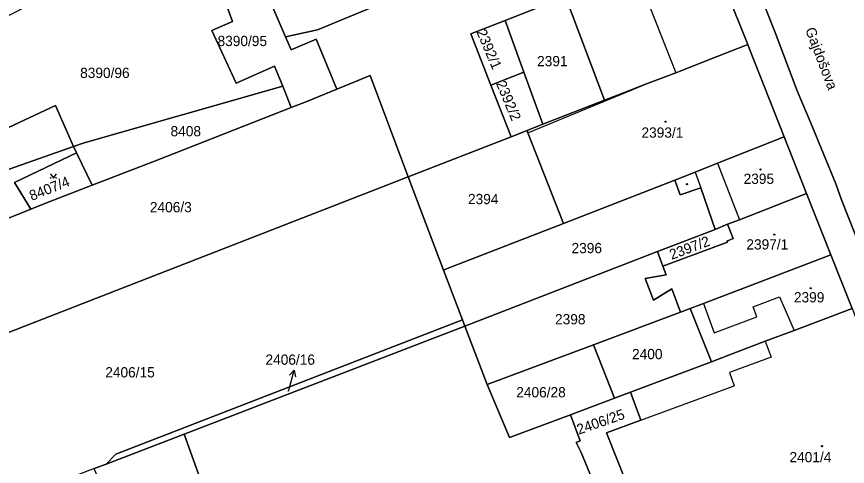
# Model space of a CAD drawing. Extents: x -596233 to -595156, y -1161235 to -1159375.
# Drawn here: x -595651.9 to -595514, y -1160392.1 to -1160317.5 of the extents above; entities that cross this region are included whole.
import ezdxf

# ---------------------------------------------------------------- set-up
doc = ezdxf.new("R2010")
doc.units = 0
for name, color, linetype in [('KN_CAR_KR', 7, 'Continuous'), ('KN_KULTURY', 7, 'Continuous'), ('KN_PARC_CIS_POM', 7, 'Continuous'), ('KN_PARC_CIS_POZ', 7, 'Continuous'), ('KN_PARC_CIS_STAV', 7, 'Continuous'), ('KN_PARC_PLOCHA', 7, 'Continuous'), ('KN_ULICE', 7, 'Continuous'), ('PARC_C_SIPKA', 7, 'Continuous'), ('parcely_l', 7, 'Continuous')]:
    doc.layers.add(name, color=color, linetype=linetype)

msp = doc.modelspace()

# ---------------------------------------------------------------- linework, layer by layer
at = {"layer": 'KN_CAR_KR'}
for points in [[(-595547.51, -1160314.19), (-595542.51, -1160326.8)], [(-595567.05, -1160336.8), (-595547.37, -1160328.67)], [(-595535.59, -1160341.82), (-595531.94, -1160351.22)], [(-595539.27, -1160343.27), (-595538.36, -1160345.87)], [(-595529.67, -1160365.64), (-595525.31, -1160363.95)], [(-595525.31, -1160363.95), (-595522.87, -1160369.54)], [(-595537.9, -1160365.09), (-595536.13, -1160369.93)], [(-595529.04, -1160367.28), (-595529.67, -1160365.64)], [(-595536.13, -1160369.93), (-595529.04, -1160367.28)], [(-595527.65, -1160371.34), (-595526.69, -1160373.99)], [(-595526.69, -1160373.99), (-595533.62, -1160376.52)], [(-595533.62, -1160376.52), (-595532.81, -1160378.71)], [(-595548.32, -1160384.42), (-595532.81, -1160378.71)]]:
    msp.add_lwpolyline(points, dxfattribs=at)
at = {"layer": 'KN_KULTURY'}
msp.add_lwpolyline([(-595646.3318, -1160343.5516), (-595645.8318, -1160344.3016), (-595645.3318, -1160343.5516)], dxfattribs=at)
for centre, radius in [((-595544.21, -1160334.93), 0.09), ((-595544.21, -1160334.93), 0.0398), ((-595528.46, -1160342.86), 0.09), ((-595528.46, -1160342.86), 0.0398), ((-595646.282, -1160344.2514), 0.05), ((-595645.3826, -1160344.2514), 0.05), ((-595540.66, -1160345.28), 0.09), ((-595540.66, -1160345.28), 0.0398), ((-595526.16, -1160353.65), 0.09), ((-595526.16, -1160353.65), 0.0398), ((-595520.12, -1160362.55), 0.09), ((-595520.12, -1160362.55), 0.0398), ((-595518.24, -1160388.73), 0.09), ((-595518.24, -1160388.73), 0.0398)]:
    msp.add_circle(centre, radius, dxfattribs=at)
at = {"layer": 'KN_PARC_PLOCHA'}
for points in [[(-595510.34, -1160359.58), (-595514.98, -1160347.86), (-595515.95, -1160345.24), (-595520.05, -1160335.27), (-595522.38, -1160329.79), (-595526.04, -1160320.13), (-595529.79, -1160310.64), (-595530.84, -1160308.18), (-595535.89, -1160295.48), (-595538.65, -1160292), (-595541.32, -1160290.37), (-595543.78, -1160289.37), (-595546.3, -1160283.31), (-595549.57, -1160251.46), (-595546.77, -1160250.95), (-595529.63, -1160280.14), (-595522.09, -1160295.05), (-595518.49, -1160303.81), (-595516.45, -1160308.75), (-595513.74, -1160315.29)], [(-595529.79, -1160310.64), (-595526.04, -1160320.13), (-595522.38, -1160329.79), (-595520.05, -1160335.27), (-595515.95, -1160345.24), (-595514.98, -1160347.86), (-595510.34, -1160359.58)], [(-595583.07, -1160311.82), (-595601.99, -1160319.7), (-595607.29, -1160320.87), (-595609.58, -1160315.63)], [(-595560.8, -1160314.17), (-595570.86, -1160318.14), (-595576.54, -1160320.38), (-595573.19, -1160328.86), (-595569.82, -1160337.41), (-595586.91, -1160344.06), (-595593.23, -1160327.26), (-595598.75, -1160329.54), (-595602.21, -1160321.26), (-595606.36, -1160323), (-595607.29, -1160320.87), (-595601.99, -1160319.7), (-595583.07, -1160311.82)], [(-595513.26, -1160365.9), (-595516.77, -1160357.02), (-595520.81, -1160346.85), (-595524.5, -1160337.45), (-595530.35, -1160322.71), (-595530.57, -1160322.14), (-595534.13, -1160313.19)], [(-595617.69, -1160404.62), (-595624.12, -1160386.72), (-595577.52, -1160368.83), (-595573.81, -1160378.49), (-595570.09, -1160387.3), (-595569.68, -1160387.15), (-595564.33, -1160385.14), (-595559.98, -1160383.51), (-595558.36, -1160387.86), (-595559.04, -1160388.12), (-595558.22, -1160389.78), (-595553.37, -1160401.58)]]:
    msp.add_lwpolyline(points, dxfattribs=at)
for points in [[(-595607.29, -1160320.87), (-595606.36, -1160323), (-595602.21, -1160321.26), (-595598.75, -1160329.54), (-595603.74, -1160331.6), (-595606.33, -1160332.6), (-595607.74, -1160329.05), (-595609.14, -1160325.74), (-595615.46, -1160328.52), (-595619.53, -1160319.78), (-595616.11, -1160318.29), (-595622.25, -1160301.58), (-595616.1, -1160298.42), (-595609.58, -1160315.63)], [(-595607.74, -1160329.05), (-595640.72, -1160338.42), (-595642.49, -1160339.05), (-595645.49, -1160332.25), (-595665.52, -1160341.58), (-595672.11, -1160326.84), (-595662.59, -1160322), (-595652.4, -1160316.87), (-595642.28, -1160311.6), (-595627.5, -1160304.24), (-595622.25, -1160301.58), (-595616.11, -1160318.29), (-595619.53, -1160319.78), (-595615.46, -1160328.52), (-595609.14, -1160325.74)], [(-595530.57, -1160322.14), (-595531.13, -1160322.36), (-595535.66, -1160324.12), (-595542.51, -1160326.8), (-595547.37, -1160328.67), (-595551.47, -1160330.26), (-595554.34, -1160331.38), (-595560.8, -1160314.17), (-595552.77, -1160311.01), (-595537.53, -1160305.08), (-595537.48, -1160305.23), (-595537.28, -1160305.15), (-595535.59, -1160309.48), (-595535.44, -1160309.42), (-595533.98, -1160313.13), (-595534.13, -1160313.19)], [(-595554.34, -1160331.38), (-595564.56, -1160335.36), (-595567.73, -1160326.7), (-595570.86, -1160318.14), (-595560.8, -1160314.17)], [(-595567.73, -1160326.7), (-595573.19, -1160328.86), (-595576.54, -1160320.38), (-595570.86, -1160318.14)], [(-595524.5, -1160337.45), (-595535.59, -1160341.82), (-595539.27, -1160343.27), (-595542.67, -1160344.61), (-595561.13, -1160351.79), (-595567.05, -1160336.8), (-595567.21, -1160336.39), (-595564.56, -1160335.36), (-595554.34, -1160331.38), (-595551.47, -1160330.26), (-595547.37, -1160328.67), (-595542.51, -1160326.8), (-595535.66, -1160324.12), (-595531.13, -1160322.36), (-595530.57, -1160322.14), (-595530.35, -1160322.71)], [(-595586.91, -1160344.06), (-595634.4, -1160362.54), (-595673.93, -1160377.92), (-595679.38, -1160363.06), (-595691.32, -1160367.68), (-595691.78, -1160366.46), (-595690.55, -1160365.99), (-595683.67, -1160363.2), (-595680.92, -1160362.08), (-595675.99, -1160359.97), (-595670.89, -1160357.92), (-595649.59, -1160349.44), (-595647.5, -1160348.61), (-595639.38, -1160345.46), (-595628.61, -1160341.28), (-595606.33, -1160332.6), (-595603.74, -1160331.6), (-595598.75, -1160329.54), (-595593.23, -1160327.26)], [(-595642.49, -1160339.05), (-595674.25, -1160350.21), (-595682.22, -1160331.98), (-595672.11, -1160326.84), (-595665.52, -1160341.58), (-595645.49, -1160332.25)], [(-595564.56, -1160335.36), (-595567.21, -1160336.39), (-595569.82, -1160337.41), (-595573.19, -1160328.86), (-595567.73, -1160326.7)], [(-595606.33, -1160332.6), (-595628.61, -1160341.28), (-595639.38, -1160345.46), (-595641.98, -1160340.09), (-595642.49, -1160339.05), (-595640.72, -1160338.42), (-595607.74, -1160329.05)], [(-595561.13, -1160351.79), (-595580.29, -1160359.24), (-595581.08, -1160359.55), (-595586.91, -1160344.06), (-595569.82, -1160337.41), (-595567.21, -1160336.39), (-595567.05, -1160336.8)], [(-595520.81, -1160346.85), (-595531.94, -1160351.22), (-595533.91, -1160351.93), (-595535.95, -1160352.79), (-595538.36, -1160345.87), (-595541.76, -1160347.06), (-595542.67, -1160344.61), (-595539.27, -1160343.27), (-595535.59, -1160341.82), (-595524.5, -1160337.45)], [(-595641.98, -1160340.09), (-595652.28, -1160345.01), (-595649.59, -1160349.44), (-595670.89, -1160357.92), (-595674.25, -1160350.21), (-595642.49, -1160339.05)], [(-595639.38, -1160345.46), (-595647.5, -1160348.61), (-595649.59, -1160349.44), (-595652.28, -1160345.01), (-595641.98, -1160340.09)], [(-595581.08, -1160359.55), (-595577.93, -1160367.77), (-595635.48, -1160390.03), (-595637.08, -1160391.7), (-595639.06, -1160392.46), (-595670.32, -1160404.47), (-595699.99, -1160415.86), (-595703.25, -1160407.14), (-595709.3, -1160392.09), (-595704.3, -1160390.07), (-595697.83, -1160407.78), (-595679.4, -1160400.91), (-595678.48, -1160403.35), (-595666.91, -1160399.03), (-595668.88, -1160393.17), (-595668.41, -1160393), (-595673.93, -1160377.92), (-595634.4, -1160362.54), (-595586.91, -1160344.06)], [(-595535.95, -1160352.79), (-595545.57, -1160356.45), (-595576.53, -1160368.45), (-595577.52, -1160368.83), (-595577.93, -1160367.77), (-595581.08, -1160359.55), (-595580.29, -1160359.24), (-595561.13, -1160351.79), (-595542.67, -1160344.61), (-595541.76, -1160347.06), (-595538.36, -1160345.87)], [(-595516.77, -1160357.02), (-595537.9, -1160365.09), (-595540.13, -1160365.92), (-595541.71, -1160366.51), (-595543.19, -1160362.64), (-595546.21, -1160364.53), (-595547.61, -1160360.91), (-595544.09, -1160360.32), (-595544.66, -1160358.87), (-595533.92, -1160354.93), (-595534.06, -1160354.72), (-595532.99, -1160354.31), (-595533.91, -1160351.93), (-595531.94, -1160351.22), (-595520.81, -1160346.85)], [(-595544.66, -1160358.87), (-595545.57, -1160356.45), (-595535.95, -1160352.79), (-595533.91, -1160351.93), (-595532.99, -1160354.31), (-595534.06, -1160354.72), (-595533.92, -1160354.93)], [(-595544.66, -1160358.87), (-595544.09, -1160360.32), (-595547.61, -1160360.91), (-595546.21, -1160364.53), (-595543.19, -1160362.64), (-595541.71, -1160366.51), (-595556.18, -1160371.91), (-595573.81, -1160378.49), (-595577.52, -1160368.83), (-595576.53, -1160368.45), (-595545.57, -1160356.45)], [(-595513.26, -1160365.9), (-595522.87, -1160369.54), (-595527.65, -1160371.34), (-595533.85, -1160373.69), (-595536.58, -1160374.72), (-595540.13, -1160365.92), (-595537.9, -1160365.09), (-595516.77, -1160357.02)], [(-595536.58, -1160374.72), (-595550.03, -1160379.76), (-595552.69, -1160380.76), (-595556.18, -1160371.91), (-595541.71, -1160366.51), (-595540.13, -1160365.92)], [(-595495.94, -1160409.83), (-595506.3, -1160413.57), (-595510.25, -1160415), (-595513.41, -1160416.18), (-595526.34, -1160421.01), (-595528.55, -1160421.83), (-595531.56, -1160413.81), (-595538.67, -1160416.45), (-595540.42, -1160410.3), (-595540.67, -1160409.65), (-595544.41, -1160411.03), (-595548.63, -1160400), (-595554.01, -1160386.51), (-595548.32, -1160384.42), (-595550.03, -1160379.76), (-595536.58, -1160374.72), (-595533.85, -1160373.69), (-595527.65, -1160371.34), (-595522.87, -1160369.54), (-595513.26, -1160365.9), (-595506.07, -1160384.36), (-595504.35, -1160388.43)], [(-595577.52, -1160368.83), (-595624.12, -1160386.72), (-595637.08, -1160391.7), (-595635.48, -1160390.03), (-595577.93, -1160367.77)], [(-595552.69, -1160380.76), (-595559.98, -1160383.51), (-595564.33, -1160385.14), (-595569.68, -1160387.15), (-595570.09, -1160387.3), (-595573.81, -1160378.49), (-595556.18, -1160371.91)], [(-595548.63, -1160400), (-595553.37, -1160401.58), (-595558.22, -1160389.78), (-595559.04, -1160388.12), (-595558.36, -1160387.86), (-595559.98, -1160383.51), (-595552.69, -1160380.76), (-595550.03, -1160379.76), (-595548.32, -1160384.42), (-595554.01, -1160386.51)], [(-595617.69, -1160404.62), (-595632.06, -1160409.99), (-595638.68, -1160393.4), (-595639.06, -1160392.46), (-595637.08, -1160391.7), (-595624.12, -1160386.72)]]:
    msp.add_lwpolyline(points, close=True, dxfattribs=at)
at = {"layer": 'PARC_C_SIPKA'}
for points in [[(-595606.82, -1160379.63), (-595606.66, -1160379.03), (-595605.8643, -1160376.1374)], [(-595606.6117, -1160376.969), (-595605.8643, -1160376.1374), (-595605.6475, -1160377.2342)]]:
    msp.add_lwpolyline(points, dxfattribs=at)
at = {"layer": 'parcely_l'}
for points in [[(-595475.37, -1160447.79), (-595483.26, -1160428), (-595484.78, -1160424.75), (-595493.72, -1160401.6), (-595495.44, -1160397.2), (-595497.53, -1160392.05), (-595510.34, -1160359.58), (-595514.98, -1160347.86), (-595515.95, -1160345.24), (-595520.05, -1160335.27), (-595522.38, -1160329.79), (-595526.04, -1160320.13), (-595529.79, -1160310.64), (-595530.84, -1160308.18), (-595535.89, -1160295.48), (-595538.65, -1160292), (-595541.32, -1160290.37), (-595543.78, -1160289.37)], [(-595616.1, -1160298.42), (-595609.58, -1160315.63), (-595607.29, -1160320.87)], [(-595607.74, -1160329.05), (-595609.14, -1160325.74), (-595615.46, -1160328.52), (-595619.53, -1160319.78), (-595616.11, -1160318.29), (-595622.25, -1160301.58)], [(-595530.57, -1160322.14), (-595534.13, -1160313.19), (-595533.98, -1160313.13), (-595535.44, -1160309.42), (-595535.59, -1160309.48), (-595537.28, -1160305.15), (-595537.48, -1160305.23), (-595537.53, -1160305.08)], [(-595607.29, -1160320.87), (-595601.99, -1160319.7), (-595583.07, -1160311.82)], [(-595570.86, -1160318.14), (-595560.8, -1160314.17)], [(-595560.8, -1160314.17), (-595554.34, -1160331.38)], [(-595570.86, -1160318.14), (-595576.54, -1160320.38), (-595573.19, -1160328.86)], [(-595567.73, -1160326.7), (-595570.86, -1160318.14)], [(-595598.75, -1160329.54), (-595602.21, -1160321.26), (-595606.36, -1160323), (-595607.29, -1160320.87)], [(-595554.34, -1160331.38), (-595551.47, -1160330.26), (-595547.37, -1160328.67), (-595542.51, -1160326.8), (-595535.66, -1160324.12), (-595531.13, -1160322.36), (-595530.57, -1160322.14)], [(-595530.57, -1160322.14), (-595530.35, -1160322.71), (-595524.5, -1160337.45)], [(-595642.49, -1160339.05), (-595645.49, -1160332.25), (-595665.52, -1160341.58), (-595672.11, -1160326.84)], [(-595586.91, -1160344.06), (-595593.23, -1160327.26), (-595598.75, -1160329.54)], [(-595573.19, -1160328.86), (-595567.73, -1160326.7)], [(-595564.56, -1160335.36), (-595567.73, -1160326.7)], [(-595607.74, -1160329.05), (-595640.72, -1160338.42), (-595642.49, -1160339.05)], [(-595606.33, -1160332.6), (-595607.74, -1160329.05)], [(-595573.19, -1160328.86), (-595569.82, -1160337.41)], [(-595598.75, -1160329.54), (-595603.74, -1160331.6), (-595606.33, -1160332.6)], [(-595554.34, -1160331.38), (-595564.56, -1160335.36)], [(-595639.38, -1160345.46), (-595628.61, -1160341.28), (-595606.33, -1160332.6)], [(-595567.21, -1160336.39), (-595564.56, -1160335.36)], [(-595569.82, -1160337.41), (-595586.91, -1160344.06)], [(-595567.21, -1160336.39), (-595569.82, -1160337.41)], [(-595561.13, -1160351.79), (-595567.05, -1160336.8), (-595567.21, -1160336.39)], [(-595524.5, -1160337.45), (-595535.59, -1160341.82), (-595539.27, -1160343.27), (-595542.67, -1160344.61)], [(-595524.5, -1160337.45), (-595520.81, -1160346.85)], [(-595674.25, -1160350.21), (-595642.49, -1160339.05)], [(-595641.98, -1160340.09), (-595652.28, -1160345.01), (-595649.59, -1160349.44)], [(-595642.49, -1160339.05), (-595641.98, -1160340.09)], [(-595639.38, -1160345.46), (-595641.98, -1160340.09)], [(-595586.91, -1160344.06), (-595634.4, -1160362.54), (-595673.93, -1160377.92)], [(-595586.91, -1160344.06), (-595581.08, -1160359.55)], [(-595649.59, -1160349.44), (-595647.5, -1160348.61), (-595639.38, -1160345.46)], [(-595542.67, -1160344.61), (-595561.13, -1160351.79)], [(-595542.67, -1160344.61), (-595541.76, -1160347.06), (-595538.36, -1160345.87), (-595535.95, -1160352.79)], [(-595533.91, -1160351.93), (-595531.94, -1160351.22), (-595520.81, -1160346.85)], [(-595520.81, -1160346.85), (-595516.77, -1160357.02)], [(-595670.89, -1160357.92), (-595649.59, -1160349.44)], [(-595581.08, -1160359.55), (-595580.29, -1160359.24), (-595561.13, -1160351.79)], [(-595544.66, -1160358.87), (-595533.92, -1160354.93), (-595534.06, -1160354.72), (-595532.99, -1160354.31), (-595533.91, -1160351.93)], [(-595533.91, -1160351.93), (-595535.95, -1160352.79)], [(-595535.95, -1160352.79), (-595545.57, -1160356.45)], [(-595545.57, -1160356.45), (-595576.53, -1160368.45), (-595577.52, -1160368.83)], [(-595545.57, -1160356.45), (-595544.66, -1160358.87)], [(-595516.77, -1160357.02), (-595537.9, -1160365.09), (-595540.13, -1160365.92)], [(-595513.26, -1160365.9), (-595516.77, -1160357.02)], [(-595541.71, -1160366.51), (-595543.19, -1160362.64), (-595546.21, -1160364.53), (-595547.61, -1160360.91), (-595544.09, -1160360.32), (-595544.66, -1160358.87)], [(-595577.93, -1160367.77), (-595581.08, -1160359.55)], [(-595540.13, -1160365.92), (-595541.71, -1160366.51)], [(-595540.13, -1160365.92), (-595536.58, -1160374.72)], [(-595536.58, -1160374.72), (-595533.85, -1160373.69), (-595527.65, -1160371.34), (-595522.87, -1160369.54), (-595513.26, -1160365.9)], [(-595637.08, -1160391.7), (-595635.48, -1160390.03), (-595577.93, -1160367.77)], [(-595577.93, -1160367.77), (-595577.52, -1160368.83)], [(-595541.71, -1160366.51), (-595556.18, -1160371.91)], [(-595577.52, -1160368.83), (-595624.12, -1160386.72)], [(-595573.81, -1160378.49), (-595577.52, -1160368.83)], [(-595573.81, -1160378.49), (-595556.18, -1160371.91)], [(-595556.18, -1160371.91), (-595552.69, -1160380.76)], [(-595536.58, -1160374.72), (-595550.03, -1160379.76)], [(-595559.98, -1160383.51), (-595564.33, -1160385.14), (-595569.68, -1160387.15), (-595570.09, -1160387.3), (-595573.81, -1160378.49)], [(-595550.03, -1160379.76), (-595548.32, -1160384.42), (-595554.01, -1160386.51), (-595548.63, -1160400)], [(-595552.69, -1160380.76), (-595550.03, -1160379.76)], [(-595559.98, -1160383.51), (-595552.69, -1160380.76)], [(-595548.63, -1160400), (-595553.37, -1160401.58), (-595558.22, -1160389.78), (-595559.04, -1160388.12), (-595558.36, -1160387.86), (-595559.98, -1160383.51)], [(-595624.12, -1160386.72), (-595637.08, -1160391.7)], [(-595624.12, -1160386.72), (-595617.69, -1160404.62)], [(-595639.06, -1160392.46), (-595637.08, -1160391.7)]]:
    msp.add_lwpolyline(points, dxfattribs=at)

# ---------------------------------------------------------------- texts
at = {"layer": 'KN_PARC_CIS_POM'}
msp.add_text('2406/16', height=0.1, dxfattribs=at).set_placement((-595607.1533, -1160379.63))
at = {"layer": 'KN_PARC_CIS_POZ'}
for s, p in [('8390/95', (-595618.5766, -1160322.39)), ('2391', (-595565.5366, -1160325.73)), ('8390/96', (-595641.3866, -1160327.68)), ('8408', (-595626.3766, -1160337.35)), ('2394', (-595577.0066, -1160348.6)), ('2406/3', (-595629.8066, -1160349.95)), ('2396', (-595559.8166, -1160356.73)), ('2398', (-595562.5566, -1160368.53)), ('2400', (-595549.7766, -1160374.31)), ('2406/16', (-595610.6216, -1160375.23)), ('2406/15', (-595637.2166, -1160377.33)), ('2406/28', (-595568.9966, -1160380.64))]:
    msp.add_text(s, height=1.7, dxfattribs=at).set_placement(p)
for s, rotation, p in [('2392/1', 293.079102, (-595575.6381, -1160320.0189)), ('2392/2', 292.695566, (-595572.3884, -1160328.5563)), ('8407/4', 21.700856, (-595649.4153, -1160348.071)), ('2397/2', 20.62889, (-595543.1878, -1160357.847)), ('2406/25', 19.196249, (-595558.6015, -1160386.8332))]:
    msp.add_text(s, height=1.7, rotation=rotation, dxfattribs=at).set_placement(p)
at = {"layer": 'KN_PARC_CIS_STAV'}
for s, p in [('2393/1', (-595548.2066, -1160337.58)), ('2395', (-595531.2566, -1160345.24)), ('2397/1', (-595530.7966, -1160356.12)), ('2399', (-595522.9066, -1160364.89)), ('2401/4', (-595523.6416, -1160391.4))]:
    msp.add_text(s, height=1.7, dxfattribs=at).set_placement(p)
at = {"layer": 'KN_ULICE'}
msp.add_text('Gajdošova', height=1.7, rotation=290.850059, dxfattribs=at).set_placement((-595521.0519, -1160319.6558))

doc.saveas('drawing.dxf')
